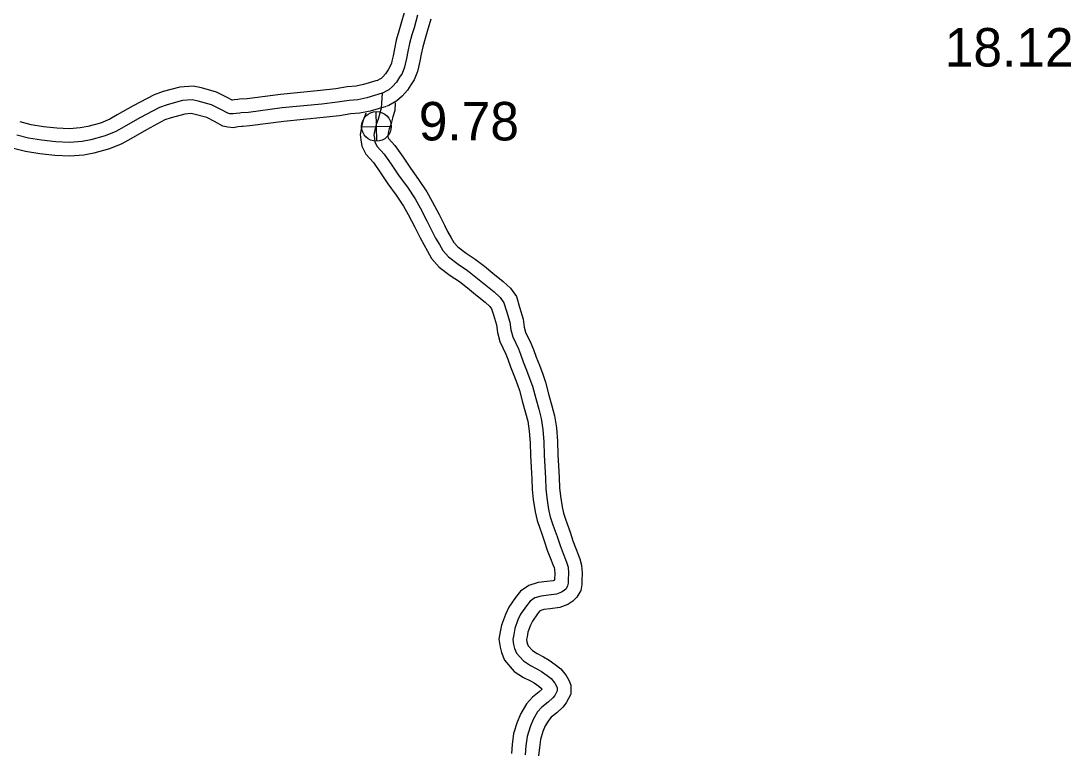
# Model space of a CAD drawing. Extents: x 31699 to 244310, y -8841 to 11474.
# Drawn here: x 143148 to 143916, y 1773 to 2310 of the extents above; entities that cross this region are included whole.
import ezdxf

# ---------------------------------------------------------------- set-up
doc = ezdxf.new("R2010")
doc.units = 0
for name, color, linetype in [('B_Logo', 7, 'Continuous'), ('Level 21', 7, 'Continuous'), ('Level 55', 7, 'Continuous'), ('S_WALL', 7, 'Continuous'), ('S_WALL_ANNOT', 7, 'Continuous')]:
    doc.layers.add(name, color=color, linetype=linetype)

msp = doc.modelspace()

# ---------------------------------------------------------------- linework, layer by layer
at = {"layer": 'B_Logo'}
for points in [[(143437.64, 2313.94), (143435.08, 2304.78), (143433.55, 2299.66), (143431.79, 2293.33), (143430.54, 2287.48), (143429.48, 2282.38), (143428.59, 2278.14), (143428.05, 2275.92), (143426.3, 2271.47), (143424.37, 2268.67), (143422.14, 2265.07), (143419.35, 2261.86), (143416.68, 2259.51), (143414.78, 2258.46), (143412.48, 2257.19), (143411.68, 2256.91)], [(143411.68, 2256.91), (143400.64, 2253.54), (143394, 2252.22), (143387.48, 2251.71), (143379.11, 2250.29), (143367.61, 2249.04), (143338.61, 2246.13), (143313.88, 2242.92), (143308.56, 2242.58), (143307.63, 2242.42), (143304.9, 2242.15), (143302.64, 2241.75), (143300.24, 2241.96), (143298.76, 2242.25), (143293.75, 2245.06), (143286.99, 2248.42), (143277.25, 2251.17), (143272.75, 2252.11), (143265.57, 2251.52), (143254.51, 2248.55), (143248.89, 2246.6), (143234.42, 2238.99), (143222.93, 2232.33), (143216.88, 2229.03), (143209.03, 2225.68), (143198.64, 2222.8), (143192.2, 2221.62), (143183.08, 2220.91), (143173, 2221.44), (143162.63, 2222.5), (143152.92, 2224.11), (143144.46, 2226.22)], [(143411.68, 2256.91), (143411.04, 2245.93), (143410, 2242.36), (143408.79, 2237.85), (143407.42, 2234.07), (143406.57, 2231.17), (143406.16, 2228.89), (143405.76, 2226.47), (143406.03, 2224.01), (143406.43, 2221.21), (143408.05, 2218.05), (143413.14, 2212.37), (143418.76, 2204.37), (143424.17, 2196.36), (143430.19, 2188.1), (143435.82, 2179.57), (143439.47, 2172.98), (143444.46, 2163.56), (143448.33, 2155.78), (143450.86, 2150.97), (143453.59, 2146.23), (143456.04, 2141.88), (143460.23, 2137.12), (143467.31, 2131.76), (143474.04, 2127.26), (143480.37, 2122.42), (143486.44, 2117.44), (143493.73, 2111.48), (143498.04, 2107.52), (143500.81, 2103.59), (143502.71, 2097.56), (143505.06, 2089.47), (143505.88, 2083.81), (143507.28, 2078.63), (143511.38, 2069.92), (143513.02, 2065.96), (143514.97, 2060.26), (143517.4, 2054.31), (143519.78, 2047.76), (143521.79, 2042.47), (143524.09, 2033.44), (143526.3, 2025.62), (143528.08, 2018.91), (143529.3, 2010.93), (143530.08, 2001.73), (143530.33, 1992.11), (143530.62, 1983.83), (143531.19, 1975.16), (143531.52, 1967.55), (143532.17, 1960.82), (143533.53, 1952.37), (143534.68, 1946.85), (143536.41, 1941.88), (143537.63, 1938.51), (143539.66, 1932.55), (143541.84, 1925.86), (143544.2, 1920.04), (143545.85, 1915.61), (143546.92, 1913.03), (143547.73, 1910.04), (143547.98, 1905.64), (143547.78, 1900.76), (143547.71, 1898.42), (143547.36, 1896.33), (143546.22, 1894.23), (143544.92, 1892.99), (143543.02, 1891.74), (143539.25, 1890.37), (143533.47, 1889.61), (143527.95, 1889), (143523.45, 1887.61), (143519.91, 1885.24), (143517.34, 1881.9), (143513.03, 1875.7), (143511.07, 1871.64), (143508.71, 1865.16), (143507.96, 1860.93), (143507.26, 1857.24), (143507.82, 1853.58), (143508.57, 1850.66), (143509.92, 1847.28), (143515.01, 1841.47), (143520.17, 1838.14), (143524.97, 1835.79), (143528.36, 1833.74), (143532.37, 1830.91), (143535.37, 1828.52), (143538.06, 1825.12), (143539.25, 1823.08), (143539.75, 1821.82), (143539.74, 1819.61), (143537.96, 1816.22), (143536.55, 1814.38), (143533.1, 1811.22), (143528.53, 1807.55), (143525.48, 1804.2), (143522.1, 1798.56), (143519.9, 1793.29), (143517.69, 1786.14), (143516.81, 1779.3), (143516.25, 1772.87)]]:
    msp.add_lwpolyline(points, dxfattribs=at)
at = {"layer": 'Level 21'}
for p, q in [((143407.77, 2221.78), (143407.27, 2243.48)), ((143396.67, 2232.38), (143418.37, 2232.88))]:
    msp.add_line(p, q, dxfattribs=at)
msp.add_circle((143407.52, 2232.63), 10.85, dxfattribs=at)
at = {"layer": 'Level 55'}
for points in [[(143428.01, 2316.64), (143425.47, 2307.56), (143423.94, 2302.44), (143422.07, 2295.72), (143420.76, 2289.54), (143419.69, 2284.42), (143418.84, 2280.35), (143418.49, 2278.95), (143417.41, 2276.19), (143416.01, 2274.16), (143414.06, 2271.02), (143412.24, 2268.92), (143410.9, 2267.74), (143409.95, 2267.22), (143408.33, 2266.33), (143408.26, 2266.3)], [(143447.27, 2311.23), (143444.69, 2302), (143443.16, 2296.88), (143441.5, 2290.94), (143440.33, 2285.42), (143439.27, 2280.33), (143438.34, 2275.93), (143437.61, 2272.9), (143435.19, 2266.74), (143432.74, 2263.19), (143430.21, 2259.12), (143426.47, 2254.79), (143422.46, 2251.28), (143419.6, 2249.7), (143416.62, 2248.06), (143415.1, 2247.51)], [(143408.77, 2266.47), (143398.2, 2263.25), (143392.64, 2262.15), (143386.25, 2261.65), (143377.73, 2260.2), (143366.57, 2258.99), (143337.46, 2256.06), (143312.92, 2252.88), (143307.39, 2252.53), (143306.28, 2252.34), (143303.54, 2252.06), (143302.19, 2251.83), (143302.12, 2251.83), (143298.42, 2253.9), (143290.6, 2257.79), (143279.64, 2260.88), (143273.39, 2262.2), (143263.84, 2261.41), (143251.56, 2258.11), (143244.9, 2255.8), (143229.59, 2247.75), (143218.02, 2241.05), (143212.51, 2238.04), (143205.72, 2235.14), (143196.4, 2232.55), (143190.91, 2231.55), (143182.96, 2230.93), (143173.77, 2231.41), (143163.96, 2232.42), (143154.95, 2233.91), (143146.83, 2235.94)], [(143414.6, 2247.34), (143403.07, 2243.82), (143395.37, 2242.3), (143388.71, 2241.78), (143380.49, 2240.38), (143368.65, 2239.1), (143339.75, 2236.19), (143314.85, 2232.97), (143309.72, 2232.64), (143308.97, 2232.51), (143306.26, 2232.24), (143303.09, 2231.68), (143298.83, 2232.04), (143295.25, 2232.76), (143289.08, 2236.21), (143283.38, 2239.05), (143274.86, 2241.45), (143272.12, 2242.03), (143267.29, 2241.63), (143257.45, 2238.99), (143252.88, 2237.4), (143239.25, 2230.24), (143227.83, 2223.62), (143221.25, 2220.02), (143212.35, 2216.22), (143200.88, 2213.04), (143193.49, 2211.69), (143183.21, 2210.89), (143172.23, 2211.47), (143161.3, 2212.58), (143150.88, 2214.31), (143142.08, 2216.51)], [(143421.3, 2250), (143420.96, 2244.22), (143419.63, 2239.66), (143418.34, 2234.85), (143416.93, 2230.95), (143416.32, 2228.87), (143416.02, 2227.19), (143415.85, 2226.18), (143415.95, 2225.27), (143416.09, 2224.29), (143416.36, 2223.76), (143420.98, 2218.6), (143426.99, 2210.04), (143432.36, 2202.11), (143438.41, 2193.8), (143444.39, 2184.75), (143448.26, 2177.74), (143453.35, 2168.13), (143457.23, 2160.33), (143459.62, 2155.79), (143462.28, 2151.18), (143464.24, 2147.71), (143467.07, 2144.48), (143473.12, 2139.91), (143479.86, 2135.4), (143486.58, 2130.26), (143492.77, 2125.17), (143500.28, 2119.04), (143505.6, 2114.16), (143509.89, 2108.07), (143512.28, 2100.45), (143514.86, 2091.59), (143515.69, 2085.84), (143516.7, 2082.1), (143520.53, 2073.97), (143522.38, 2069.49), (143524.34, 2063.78), (143526.74, 2057.91), (143529.15, 2051.24), (143531.33, 2045.49), (143533.75, 2036.04), (143535.95, 2028.26), (143537.89, 2020.95), (143539.23, 2012.1), (143540.07, 2002.28), (143540.33, 1992.42), (143540.61, 1984.33), (143541.17, 1975.7), (143541.5, 1968.25), (143542.09, 1962.09), (143543.37, 1954.18), (143544.33, 1949.53), (143545.83, 1945.24), (143547.07, 1941.82), (143549.15, 1935.71), (143551.24, 1929.29), (143553.52, 1923.66), (143555.16, 1919.27), (143556.4, 1916.27), (143557.66, 1911.66), (143557.99, 1905.72), (143557.77, 1900.4), (143557.68, 1897.44), (143556.95, 1893.04), (143554.25, 1888.07), (143551.17, 1885.14), (143547.54, 1882.75), (143541.64, 1880.6), (143534.67, 1879.69), (143530, 1879.16), (143527.8, 1878.49), (143526.83, 1877.84), (143525.41, 1875.99), (143521.7, 1870.65), (143520.3, 1867.75), (143518.41, 1862.55), (143517.79, 1859.12), (143517.4, 1857.06), (143517.63, 1855.58), (143518.09, 1853.77), (143518.57, 1852.59), (143521.62, 1849.11), (143525.1, 1846.86), (143529.76, 1844.58), (143533.84, 1842.12), (143538.38, 1838.91), (143542.5, 1835.62), (143546.34, 1830.76), (143548.26, 1827.47), (143549.76, 1823.72), (143549.73, 1817.13), (143546.42, 1810.81), (143543.94, 1807.6), (143539.61, 1803.62), (143535.4, 1800.25), (143533.55, 1798.2), (143531.05, 1794.04), (143529.32, 1789.88), (143527.5, 1784.01), (143526.75, 1778.23), (143526.21, 1772)], [(143399.68, 2242.46), (143399.24, 2240.85), (143397.92, 2237.19), (143396.82, 2233.47), (143396.31, 2230.59), (143395.67, 2226.77), (143396.1, 2222.75), (143396.78, 2218.13), (143399.74, 2212.34), (143405.29, 2206.14), (143410.52, 2198.7), (143415.99, 2190.61), (143421.98, 2182.4), (143427.26, 2174.38), (143430.67, 2168.22), (143435.56, 2158.99), (143439.43, 2151.22), (143442.1, 2146.14), (143444.9, 2141.28), (143447.84, 2136.06), (143453.4, 2129.75), (143461.51, 2123.61), (143468.21, 2119.13), (143474.16, 2114.58), (143480.1, 2109.7), (143487.18, 2103.92), (143490.48, 2100.89), (143491.74, 2099.1), (143493.13, 2094.66), (143495.26, 2087.35), (143496.07, 2081.78), (143497.86, 2075.17), (143502.23, 2065.88), (143503.66, 2062.42), (143505.61, 2056.75), (143508.07, 2050.72), (143510.4, 2044.28), (143512.24, 2039.45), (143514.44, 2030.84), (143516.66, 2022.97), (143518.28, 2016.87), (143519.36, 2009.75), (143520.09, 2001.17), (143520.34, 1991.8), (143520.63, 1983.33), (143521.2, 1974.61), (143521.54, 1966.85), (143522.25, 1959.54), (143523.69, 1950.55), (143525.02, 1944.17), (143526.99, 1938.53), (143528.2, 1935.19), (143530.17, 1929.39), (143532.44, 1922.43), (143534.87, 1916.42), (143536.54, 1911.94), (143537.44, 1909.79), (143537.81, 1908.43), (143537.97, 1905.56), (143537.79, 1901.12), (143537.77, 1900.47), (143536.87, 1900.14), (143532.27, 1899.54), (143525.9, 1898.83), (143519.11, 1896.73), (143512.99, 1892.64), (143509.26, 1887.81), (143504.37, 1880.76), (143501.85, 1875.53), (143499.02, 1867.77), (143498.12, 1862.74), (143497.11, 1857.41), (143498.01, 1851.57), (143499.04, 1847.54), (143501.28, 1841.97), (143508.41, 1833.83), (143515.24, 1829.41), (143520.18, 1827), (143522.88, 1825.37), (143526.36, 1822.91), (143528.24, 1821.42), (143528.73, 1820.79), (143526.58, 1818.81), (143521.65, 1814.86), (143517.41, 1810.19), (143513.14, 1803.08), (143510.49, 1796.69), (143507.88, 1788.28), (143506.86, 1780.38), (143506.28, 1773.74)]]:
    msp.add_lwpolyline(points, dxfattribs=at)

# ---------------------------------------------------------------- texts
at = {"layer": 'S_WALL'}
msp.add_text('18.12', height=28.16, dxfattribs=at).set_placement((143823.27, 2276.48))
at = {"layer": 'S_WALL_ANNOT'}
msp.add_text('9.78', height=28.16, dxfattribs=at).set_placement((143438.51, 2222.39))

doc.saveas('drawing.dxf')
